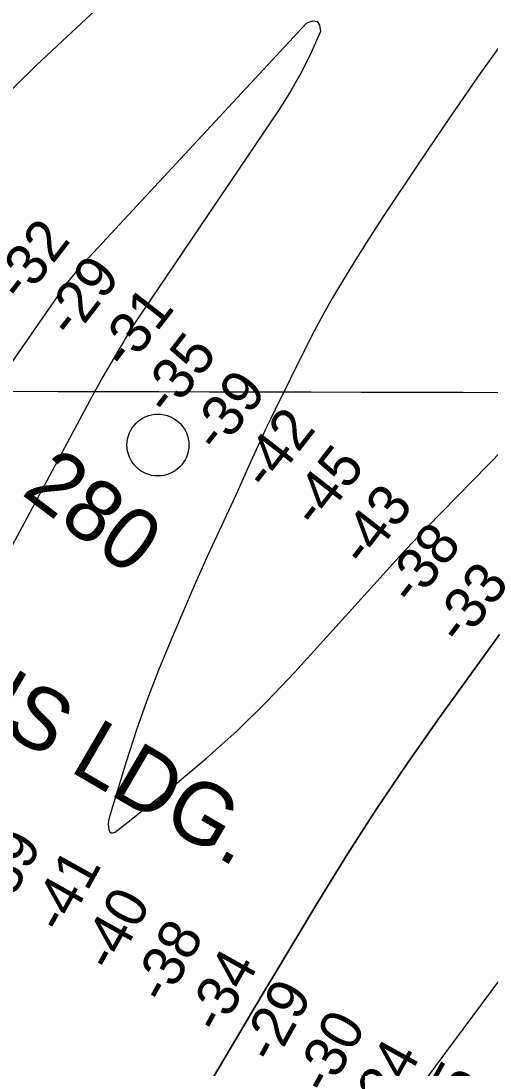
# Model space of a CAD drawing. Extents: x 3177185 to 3215018, y 812988 to 838321.
# Drawn here: x 3198323 to 3199081, y 823325 to 825017 of the extents above; entities that cross this region are included whole.
import ezdxf

# ---------------------------------------------------------------- set-up
doc = ezdxf.new("R2010")
doc.units = 0
for name, color, linetype in [('V-GRID-MAJR', 7, 'Continuous'), ('V-RIVR-IDEN', 7, 'Continuous'), ('V-RIVR-MILE', 7, 'Continuous'), ('V-RIVR-RANG', 7, 'Continuous'), ('V-TOPO-DPTH', 7, 'Continuous'), ('V-TOPO-GNAM-IDEN', 7, 'Continuous'), ('V-TOPO-MAJR', 7, 'Continuous'), ('V-TOPO-MINR', 7, 'Continuous')]:
    doc.layers.add(name, color=color, linetype=linetype)

msp = doc.modelspace()

# ---------------------------------------------------------------- linework, layer by layer
at = {"layer": 'V-GRID-MAJR'}
msp.add_spline([(3181368.912, 824461.486), (3186603.869, 824447.399), (3191838.828, 824434.0750000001), (3197073.789, 824421.511), (3202308.752, 824409.709), (3207543.717, 824398.669), (3212778.683, 824388.39), (3212778.684, 824388.39)], degree=3, dxfattribs=at)
at = {"layer": 'V-RIVR-MILE'}
msp.add_circle((3198544.414, 824331.706), 50.00000000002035, dxfattribs=at)
at = {"layer": 'V-TOPO-DPTH'}
for points in [[(3198582.722718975, 825164.2233029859), (3198381.778389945, 824976.8980971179), (3198347.8359319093, 824944.6982316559), (3198314.275781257, 824912.1114487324), (3198281.289091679, 824878.9442896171), (3198248.6847094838, 824845.3902130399), (3198192.198327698, 824786.2348149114), (3198188.1750139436, 824781.9230075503), (3198184.2195434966, 824777.5512241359), (3198180.3658380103, 824773.0894766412), (3198176.5799758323, 824768.5677530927), (3197974.6761198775, 824521.6957086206)], [(3198314.275781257, 824912.1114487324), (3198347.8359319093, 824944.6982316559), (3198381.778389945, 824976.8980971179), (3198582.722718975, 825164.2233029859)], [(3198253.723515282, 824386.3295287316), (3198387.8533237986, 824579.458826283), (3198396.9179141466, 824591.9391510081), (3198406.320633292, 824604.1474842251), (3198416.2305456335, 824615.9478301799), (3198426.4785867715, 824627.476184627), (3198784.907986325, 825013.9183730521), (3198794.5185191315, 825016.8564150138), (3198801.7985701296, 825016.113907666), (3198805.5828984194, 825009.8505763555), (3198807.0367449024, 824999.906695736), (3198792.66068855, 824967.1075903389), (3198776.941474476, 824935.0205056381), (3198759.207523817, 824904.0014519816), (3198740.130415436, 824873.6944190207), (3198507.8092307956, 824529.5257767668), (3198506.802872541, 824528.0142609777), (3198505.8094676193, 824526.4943959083), (3198503.874471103, 824523.4212686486), (3198498.908309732, 824515.3453297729), (3198495.489223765, 824509.751141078), (3198492.090533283, 824504.1446643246), (3198488.7224360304, 824498.5197554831), (3198485.3747342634, 824492.8825585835), (3198473.731036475, 824473.1535187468), (3198464.668953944, 824457.5905940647), (3198455.729726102, 824441.9583699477), (3198446.974780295, 824426.2221966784), (3198438.342689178, 824410.4167239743), (3198284.1930535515, 824124.1819472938)], [(3198253.723515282, 824386.3295287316), (3198387.8533237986, 824579.458826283), (3198396.9179141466, 824591.9391510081), (3198406.320633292, 824604.1474842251), (3198416.2305456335, 824615.9478301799), (3198426.4785867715, 824627.476184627), (3198784.907986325, 825013.9183730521), (3198794.5185191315, 825016.8564150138), (3198801.7985701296, 825016.113907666), (3198805.5828984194, 825009.8505763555), (3198807.0367449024, 824999.906695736), (3198792.66068855, 824967.1075903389), (3198776.941474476, 824935.0205056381), (3198759.207523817, 824904.0014519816), (3198740.130415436, 824873.6944190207), (3198507.8092307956, 824529.5257767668), (3198506.802872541, 824528.0142609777), (3198505.8094676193, 824526.4943959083), (3198503.874471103, 824523.4212686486), (3198498.908309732, 824515.3453297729), (3198495.489223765, 824509.751141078), (3198492.090533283, 824504.1446643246), (3198488.7224360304, 824498.5197554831), (3198485.3747342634, 824492.8825585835), (3198473.731036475, 824473.1535187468), (3198464.668953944, 824457.5905940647), (3198455.729726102, 824441.9583699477), (3198446.974780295, 824426.2221966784), (3198438.342689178, 824410.4167239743), (3198284.1930535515, 824124.1819472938)], [(3199096.233901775, 824025.8320921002), (3198999.529512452, 823891.5803933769), (3198947.7487583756, 823817.7528792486), (3198897.2312016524, 823743.093612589), (3198848.6084409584, 823667.1867171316), (3198801.2488776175, 823590.4480691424), (3198728.4125234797, 823469.0351794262), (3198718.429228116, 823452.3726892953), (3198708.4583367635, 823435.7027892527), (3198698.5060514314, 823419.0217743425), (3198688.566170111, 823402.3333495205), (3198624.9367036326, 823295.3678581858)], [(3198624.9367036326, 823295.3678581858), (3198688.566170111, 823402.3333495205), (3198698.5060514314, 823419.0217743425), (3198708.4583367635, 823435.7027892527), (3198718.429228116, 823452.3726892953), (3198728.4125234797, 823469.0351794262), (3198801.2488776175, 823590.4480691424), (3198848.6084409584, 823667.1867171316), (3198897.2312016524, 823743.093612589), (3198947.7487583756, 823817.7528792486), (3198999.529512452, 823891.5803933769), (3199096.233901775, 824025.8320921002)], [(3198979.3679118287, 823309.1929369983), (3198992.1138005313, 823327.014430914), (3199340.241408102, 823794.9345968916)], [(3198979.3679118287, 823309.1929369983), (3198992.1138005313, 823327.014430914), (3199340.241408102, 823794.9345968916)]]:
    msp.add_lwpolyline(points, dxfattribs=at)
at = {"layer": 'V-TOPO-MAJR'}
msp.add_lwpolyline([(3199112.7511319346, 824998.6068354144), (3199063.4522628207, 824929.8709746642), (3199015.310921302, 824860.3194952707), (3198967.941264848, 824790.2242701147), (3198908.560448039, 824700.7500829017), (3198891.625504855, 824674.8792081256), (3198874.9107008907, 824648.868825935), (3198858.5261057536, 824622.649182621), (3198842.3616498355, 824596.2900318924), (3198826.69889375, 824569.6413060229), (3198811.484210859, 824542.7463902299), (3198796.941637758, 824515.4821895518), (3198782.8471378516, 824487.9717989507), (3198733.8310160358, 824389.300522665), (3198726.612012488, 824374.547213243), (3198719.511641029, 824359.7378969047), (3198712.5892177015, 824344.8445701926), (3198705.7854264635, 824329.8952365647), (3198691.563374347, 824298.1432567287), (3198680.598385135, 824273.8466658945), (3198669.542405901, 824249.5918607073), (3198658.3499416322, 824225.3997339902), (3198647.0664873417, 824201.2493929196), (3198635.829037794, 824177.078791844), (3198624.7438934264, 824152.8394027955), (3198613.8872068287, 824128.496831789), (3198603.182825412, 824104.0854728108), (3198565.0988939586, 824016.112446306), (3198545.1660025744, 823967.8014694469), (3198526.35915511, 823919.0779864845), (3198509.241373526, 823869.7357443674), (3198493.249635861, 823819.9809961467), (3198465.9228051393, 823729.6457200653), (3198464.839823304, 823724.7321558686), (3198464.2605387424, 823719.7980841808), (3198464.436800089, 823714.833251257), (3198465.116758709, 823709.8479108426), (3198466.9508970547, 823706.9606316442), (3198469.1892109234, 823705.2041572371), (3198472.033788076, 823705.1438900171), (3198475.282540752, 823706.214427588), (3198571.7313623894, 823782.9222547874), (3198622.839247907, 823825.655875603), (3198672.4607769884, 823869.9738575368), (3198719.8527714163, 823916.6683811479), (3198765.7584094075, 823964.9472658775), (3198934.1371934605, 824150.9558673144), (3198945.113014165, 824162.9392337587), (3198956.1811197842, 824174.8357286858), (3198967.387652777, 824186.6019163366), (3198978.6864706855, 824198.2812324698), (3199102.3253989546, 824324.5966168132)], dxfattribs=at)
at = {"layer": 'V-TOPO-MINR'}
for points in [[(3198582.722718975, 825164.2233029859), (3198381.778389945, 824976.8980971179), (3198347.8359319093, 824944.6982316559), (3198314.275781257, 824912.1114487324)], [(3198253.723515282, 824386.3295287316), (3198387.8533237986, 824579.458826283), (3198396.9179141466, 824591.9391510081), (3198406.320633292, 824604.1474842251), (3198416.2305456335, 824615.9478301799), (3198426.4785867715, 824627.476184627), (3198784.907986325, 825013.9183730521), (3198794.5185191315, 825016.8564150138), (3198801.7985701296, 825016.113907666), (3198805.5828984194, 825009.8505763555), (3198807.0367449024, 824999.906695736), (3198792.66068855, 824967.1075903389), (3198776.941474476, 824935.0205056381), (3198759.207523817, 824904.0014519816), (3198740.130415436, 824873.6944190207), (3198507.8092307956, 824529.5257767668), (3198506.802872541, 824528.0142609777), (3198505.8094676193, 824526.4943959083), (3198503.874471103, 824523.4212686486), (3198498.908309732, 824515.3453297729), (3198495.489223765, 824509.751141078), (3198492.090533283, 824504.1446643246), (3198488.7224360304, 824498.5197554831), (3198485.3747342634, 824492.8825585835), (3198473.731036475, 824473.1535187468), (3198464.668953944, 824457.5905940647), (3198455.729726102, 824441.9583699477), (3198446.974780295, 824426.2221966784), (3198438.342689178, 824410.4167239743), (3198284.1930535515, 824124.1819472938)], [(3198624.9367036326, 823295.3678581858), (3198688.566170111, 823402.3333495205), (3198698.5060514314, 823419.0217743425), (3198708.4583367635, 823435.7027892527), (3198718.429228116, 823452.3726892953), (3198728.4125234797, 823469.0351794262), (3198801.2488776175, 823590.4480691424), (3198848.6084409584, 823667.1867171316), (3198897.2312016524, 823743.093612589), (3198947.7487583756, 823817.7528792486), (3198999.529512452, 823891.5803933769), (3199096.233901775, 824025.8320921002)], [(3198979.3679118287, 823309.1929369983), (3198992.1138005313, 823327.014430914), (3199340.241408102, 823794.9345968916)]]:
    msp.add_lwpolyline(points, dxfattribs=at)

# ---------------------------------------------------------------- texts
at = {"layer": 'V-RIVR-IDEN'}
msp.add_text('280', height=100.00000200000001, rotation=322.879243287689, dxfattribs=at).set_placement((3198322.061, 824253.184))
at = {"layer": 'V-RIVR-RANG'}
for s, height, rotation, p in [('-32', 67, 52.16122222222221, (3198325.5112022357, 824559.939866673)), ('-29', 67, 52.16122222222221, (3198406.436775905, 824501.1089909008)), ('-31', 67, 52.16122222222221, (3198493.349443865, 824449.9858533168)), ('-35', 67, 52.16122222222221, (3198562.624455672, 824376.1551356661)), ('-39', 67, 52.16122222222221, (3198642.5791491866, 824316.0743564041)), ('-42', 67, 52.16122222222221, (3198721.8865892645, 824255.1603081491)), ('-45', 67, 52.16122222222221, (3198801.355842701, 824194.4535771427)), ('-43', 67, 52.16122222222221, (3198879.206962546, 824131.6646736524)), ('-38', 67, 52.16122222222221, (3198957.381709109, 824069.2914046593)), ('-33', 67, 52.16122222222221, (3199034.5855755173, 824005.669232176)), ('-39', 66.99999999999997, 60.94405555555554, (3198295.4403904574, 823572.9349198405)), ('-41', 66.99999999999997, 60.94405555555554, (3198391.1895222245, 823539.3713184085)), ('-40', 66.99999999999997, 60.94405555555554, (3198471.309471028, 823477.6757378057)), ('-38', 66.99999999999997, 60.94405555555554, (3198556.938066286, 823425.8951744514)), ('-34', 66.99999999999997, 60.94405555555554, (3198644.6163904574, 823377.8039198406)), ('-29', 66.99999999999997, 60.94405555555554, (3198732.166606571, 823329.4830834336)), ('-30', 66.99999999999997, 60.94405555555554, (3198818.6919582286, 823279.3165926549)), ('-24', 66.99999999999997, 60.94405555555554, (3198906.7546065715, 823231.9170834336)), ('-15', 66.99999999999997, 60.94405555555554, (3199001.350765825, 823196.2772458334))]:
    msp.add_text(s, height=height, rotation=rotation, dxfattribs=at).set_placement(p)
at = {"layer": 'V-TOPO-GNAM-IDEN'}
msp.add_text('RYANS LDG.', height=100.000002, rotation=329.7344045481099, dxfattribs=at).set_placement((3197969.6826305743, 824056.9537976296))

doc.saveas('drawing.dxf')
